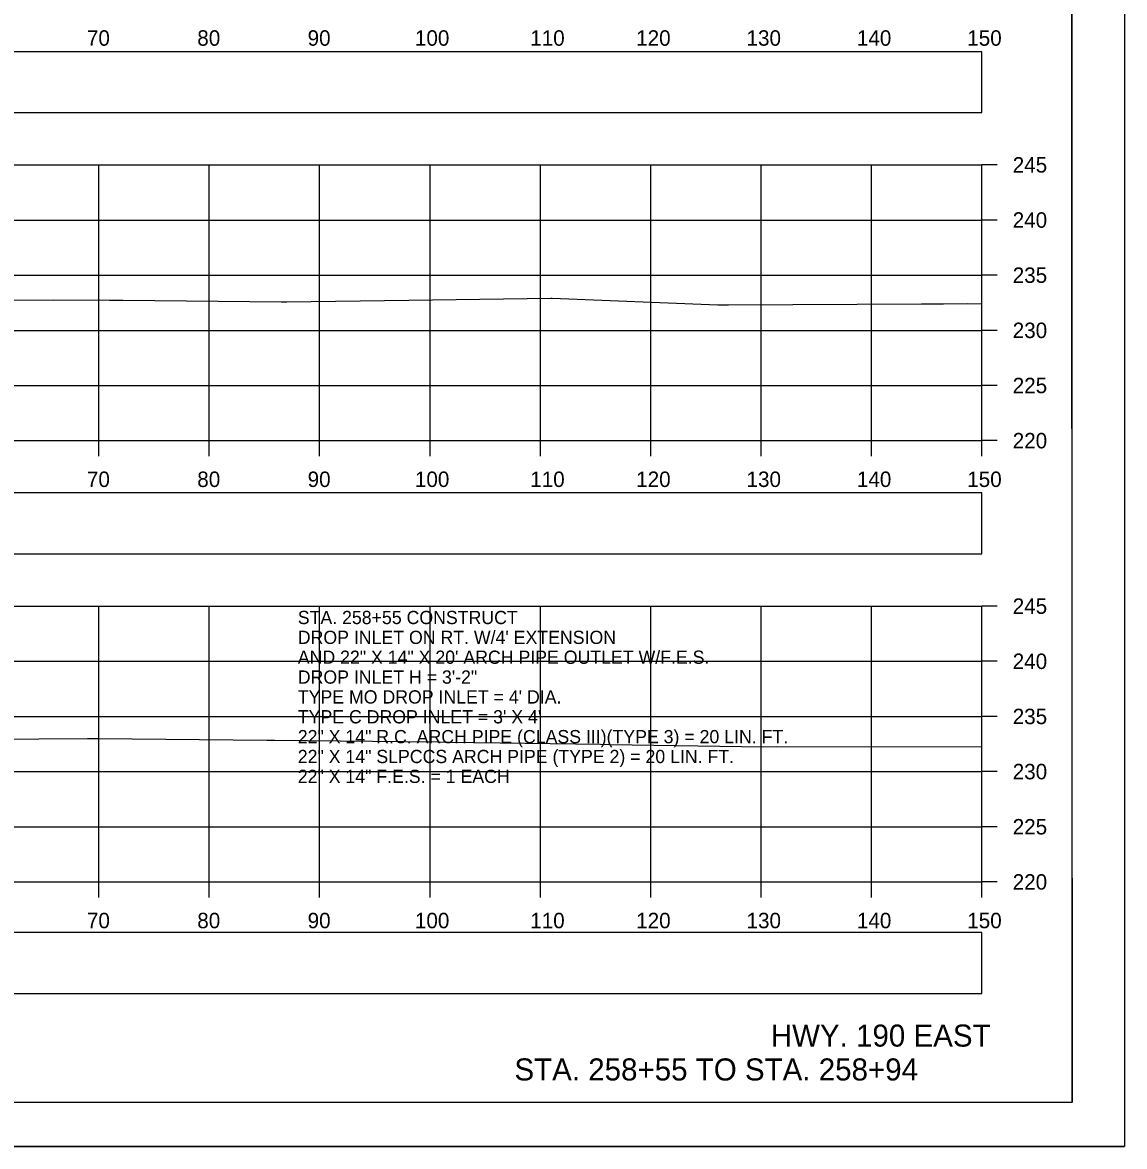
# Model space of a CAD drawing. Extents: x 1369627 to 1374022, y 380035 to 398173.
# Drawn here: x 1372161.6 to 1372261.5, y 393052.4 to 393154.3 of the extents above; entities that cross this region are included whole.
import ezdxf

# ---------------------------------------------------------------- set-up
doc = ezdxf.new("R2010")
doc.units = 0
for name, color, linetype in [('Default', 7, 'Continuous'), ('R_Axis', 7, 'Continuous'), ('R_Axis Annot', 7, 'Continuous'), ('R_Border', 7, 'Continuous'), ('R_Draft', 7, 'Continuous'), ('R_Exist Surface', 7, 'Continuous'), ('R_Grid', 7, 'Continuous'), ('R_No Plot', 7, 'Continuous'), ('R_Water Annot', 7, 'Continuous')]:
    doc.layers.add(name, color=color, linetype=linetype)

msp = doc.modelspace()

# ---------------------------------------------------------------- linework, layer by layer
at = {"layer": 'Default'}
for points in [[(1371948.53, 393146.12), (1372248.53, 393146.12), (1372248.53, 393151.64), (1371948.53, 393151.64)], [(1371948.53, 393106.12), (1372248.53, 393106.12), (1372248.53, 393111.64), (1371948.53, 393111.64)], [(1371948.53, 393066.27), (1372248.53, 393066.27), (1372248.53, 393071.79), (1371948.53, 393071.79)]]:
    msp.add_lwpolyline(points, close=True, dxfattribs=at)
at = {"layer": 'R_Axis'}
for p, q in [((1372248.53, 393116.38), (1372248.53, 393141.38)), ((1372249.93, 393141.38), (1372248.53, 393141.38)), ((1372249.93, 393136.38), (1372248.53, 393136.38)), ((1372249.93, 393131.38), (1372248.53, 393131.38)), ((1372249.93, 393126.38), (1372248.53, 393126.38)), ((1372249.93, 393121.38), (1372248.53, 393121.38)), ((1371948.53, 393116.38), (1372248.53, 393116.38)), ((1372168.53, 393114.98), (1372168.53, 393116.38)), ((1372178.53, 393114.98), (1372178.53, 393116.38)), ((1372188.53, 393114.98), (1372188.53, 393116.38)), ((1372198.53, 393114.98), (1372198.53, 393116.38)), ((1372208.53, 393114.98), (1372208.53, 393116.38)), ((1372218.53, 393114.98), (1372218.53, 393116.38)), ((1372228.53, 393114.98), (1372228.53, 393116.38)), ((1372238.53, 393114.98), (1372238.53, 393116.38)), ((1372248.53, 393114.98), (1372248.53, 393116.38)), ((1372249.93, 393116.38), (1372248.53, 393116.38)), ((1372248.53, 393076.38), (1372248.53, 393101.38)), ((1372249.93, 393101.38), (1372248.53, 393101.38)), ((1372249.93, 393096.38), (1372248.53, 393096.38)), ((1372249.93, 393091.38), (1372248.53, 393091.38)), ((1372249.93, 393086.38), (1372248.53, 393086.38)), ((1372249.93, 393081.38), (1372248.53, 393081.38)), ((1371948.53, 393076.38), (1372248.53, 393076.38)), ((1372168.53, 393074.98), (1372168.53, 393076.38)), ((1372178.53, 393074.98), (1372178.53, 393076.38)), ((1372188.53, 393074.98), (1372188.53, 393076.38)), ((1372198.53, 393074.98), (1372198.53, 393076.38)), ((1372208.53, 393074.98), (1372208.53, 393076.38)), ((1372218.53, 393074.98), (1372218.53, 393076.38)), ((1372228.53, 393074.98), (1372228.53, 393076.38)), ((1372238.53, 393074.98), (1372238.53, 393076.38)), ((1372248.53, 393074.98), (1372248.53, 393076.38)), ((1372249.93, 393076.38), (1372248.53, 393076.38))]:
    msp.add_line(p, q, dxfattribs=at)
at = {"layer": 'R_Border'}
for q in [(1372256.71, 393261.84), (1371940.53, 393056.38)]:
    msp.add_line((1372256.71, 393056.38), q, dxfattribs=at)
at = {"layer": 'R_Exist Surface'}
for points in [[(1372149.47, 393129.02), (1372164.38, 393129.15), (1372169.5, 393129.12), (1372169.96, 393129.13), (1372170.74, 393129.12), (1372185.08, 393128.97), (1372185.52, 393128.96), (1372185.56, 393128.96), (1372196.61, 393129.12), (1372209.48, 393129.3), (1372209.61, 393129.3), (1372224.61, 393128.69), (1372225.57, 393128.69), (1372243.08, 393128.77), (1372245.06, 393128.78), (1372247.27, 393128.81), (1372248.53, 393128.78)], [(1372149.81, 393089.25), (1372167.49, 393089.38), (1372168.09, 393089.38), (1372168.5, 393089.38), (1372183.73, 393089.22), (1372184.47, 393089.22), (1372199.25, 393089.07), (1372200.32, 393089.06), (1372213.99, 393088.86), (1372214.86, 393088.85), (1372228.76, 393088.64), (1372229.95, 393088.65), (1372248.53, 393088.62)]]:
    msp.add_lwpolyline(points, dxfattribs=at)
at = {"layer": 'R_Grid'}
for p, q in [((1371948.53, 393141.38), (1372248.53, 393141.38)), ((1372168.53, 393116.38), (1372168.53, 393141.38)), ((1372178.53, 393116.38), (1372178.53, 393141.38)), ((1372188.53, 393116.38), (1372188.53, 393141.38)), ((1372198.53, 393116.38), (1372198.53, 393141.38)), ((1372208.53, 393116.38), (1372208.53, 393141.38)), ((1372218.53, 393116.38), (1372218.53, 393141.38)), ((1372228.53, 393116.38), (1372228.53, 393141.38)), ((1372238.53, 393116.38), (1372238.53, 393141.38)), ((1372248.53, 393116.38), (1372248.53, 393141.38)), ((1371948.53, 393136.38), (1372248.53, 393136.38)), ((1371948.53, 393131.38), (1372248.53, 393131.38)), ((1371948.53, 393126.38), (1372248.53, 393126.38)), ((1371948.53, 393121.38), (1372248.53, 393121.38)), ((1371948.53, 393116.38), (1372248.53, 393116.38)), ((1371948.53, 393101.38), (1372248.53, 393101.38)), ((1372168.53, 393076.38), (1372168.53, 393101.38)), ((1372178.53, 393076.38), (1372178.53, 393101.38)), ((1372188.53, 393076.38), (1372188.53, 393101.38)), ((1372198.53, 393076.38), (1372198.53, 393101.38)), ((1372208.53, 393076.38), (1372208.53, 393101.38)), ((1372218.53, 393076.38), (1372218.53, 393101.38)), ((1372228.53, 393076.38), (1372228.53, 393101.38)), ((1372238.53, 393076.38), (1372238.53, 393101.38)), ((1372248.53, 393076.38), (1372248.53, 393101.38)), ((1371948.53, 393096.38), (1372248.53, 393096.38)), ((1371948.53, 393091.38), (1372248.53, 393091.38)), ((1371948.53, 393086.38), (1372248.53, 393086.38)), ((1371948.53, 393081.38), (1372248.53, 393081.38)), ((1371948.53, 393076.38), (1372248.53, 393076.38))]:
    msp.add_line(p, q, dxfattribs=at)
at = {"layer": 'R_No Plot'}
msp.add_line((1371928.13, 393052.4), (1372261.46, 393052.4), dxfattribs=at)
for points in [[(1371928.12, 393265.73), (1372261.46, 393265.73), (1372261.46, 393052.39), (1371928.12, 393052.39)], [(1372174.45, 393261.84), (1372194.07, 393261.84), (1372194.07, 393251.96), (1372210.18, 393251.96), (1372233.38, 393251.96), (1372233.38, 393219.29), (1372256.59, 393219.29), (1372256.71, 393056.38), (1371940.53, 393056.38), (1371940.53, 393261.84)]]:
    msp.add_lwpolyline(points, close=True, dxfattribs=at)

# ---------------------------------------------------------------- texts
at = {"layer": 'R_Axis Annot'}
for s, p in [('70', (1372167.44, 393152.18)), ('80', (1372177.44, 393152.18)), ('90', (1372187.44, 393152.18)), ('100', (1372197.16, 393152.18)), ('110', (1372207.61, 393152.18)), ('120', (1372217.21, 393152.18)), ('130', (1372227.21, 393152.18)), ('140', (1372237.21, 393152.18)), ('150', (1372247.21, 393152.18)), ('245', (1372251.33, 393140.68)), ('240', (1372251.33, 393135.68)), ('235', (1372251.33, 393130.68)), ('230', (1372251.33, 393125.68)), ('225', (1372251.33, 393120.68)), ('220', (1372251.33, 393115.68)), ('70', (1372167.44, 393112.18)), ('80', (1372177.44, 393112.18)), ('90', (1372187.44, 393112.18)), ('100', (1372197.16, 393112.18)), ('110', (1372207.61, 393112.18)), ('120', (1372217.21, 393112.18)), ('130', (1372227.21, 393112.18)), ('140', (1372237.21, 393112.18)), ('150', (1372247.21, 393112.18)), ('245', (1372251.33, 393100.68)), ('240', (1372251.33, 393095.68)), ('235', (1372251.33, 393090.68)), ('230', (1372251.33, 393085.68)), ('225', (1372251.33, 393080.68)), ('220', (1372251.33, 393075.68)), ('70', (1372167.44, 393072.18)), ('80', (1372177.44, 393072.18)), ('90', (1372187.44, 393072.18)), ('100', (1372197.16, 393072.18)), ('110', (1372207.61, 393072.18)), ('120', (1372217.21, 393072.18)), ('130', (1372227.21, 393072.18)), ('140', (1372237.21, 393072.18)), ('150', (1372247.21, 393072.18))]:
    msp.add_text(s, height=1.4, dxfattribs=at).set_placement(p)
at = {"layer": 'R_Draft'}
for s, p in [('HWY. 190 EAST', (1372229.41, 393061.45)), ('STA. 258+55 TO STA. 258+94', (1372206.18, 393058.38))]:
    msp.add_text(s, height=2, dxfattribs=at).set_placement(p)
at = {"layer": 'R_Water Annot'}
for s, p in [('STA. 258+55 CONSTRUCT', (1372186.55, 393099.75)), ("DROP INLET ON RT. W/4' EXTENSION", (1372186.55, 393097.95)), ('AND 22" X 14" X 20\' ARCH PIPE OUTLET W/F.E.S. ', (1372186.55, 393096.15)), ('DROP INLET H = 3\'-2"', (1372186.55, 393094.35)), ("TYPE MO DROP INLET = 4' DIA.", (1372186.55, 393092.55)), ("TYPE C DROP INLET = 3' X 4' ", (1372186.55, 393090.75)), ('22" X 14" R.C. ARCH PIPE (CLASS III)(TYPE 3) = 20 LIN. FT.', (1372186.55, 393088.95)), ('22" X 14" SLPCCS ARCH PIPE (TYPE 2) = 20 LIN. FT.', (1372186.55, 393087.15)), ('22" X 14" F.E.S. = 1 EACH', (1372186.55, 393085.35))]:
    msp.add_text(s, height=1.2, dxfattribs=at).set_placement(p)

doc.saveas('drawing.dxf')
